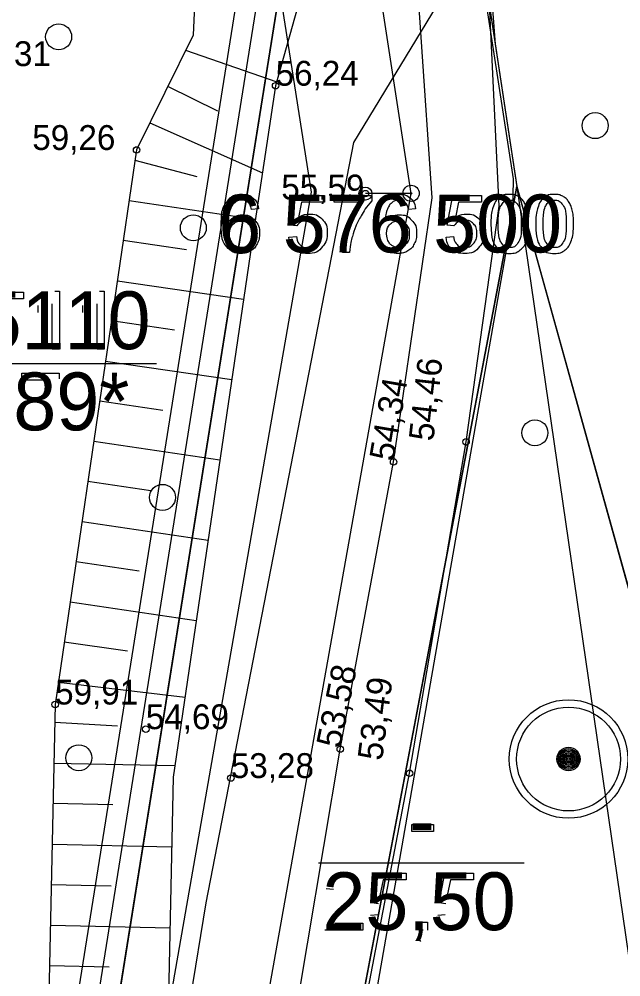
# Model space of a CAD drawing. Extents: x 700746 to 706058, y 6570320 to 6580460.
# Drawn here: x 703333 to 703392.3, y 6576425.7 to 6576520.1 of the extents above; entities that cross this region are included whole.
import ezdxf

# ---------------------------------------------------------------- set-up
doc = ezdxf.new("R2010")
doc.units = 0
for name, color, linetype in [('GEOLPUNKT', 7, 'Continuous'), ('HALJASTUS', 7, 'Continuous'), ('illumineerimisjooned', 7, 'Continuous'), ('Kaitsevöönd', 7, 'Continuous'), ('kataster', 7, 'Continuous'), ('KORGUS-EH2000', 7, 'Continuous'), ('KPOHULIIN', 7, 'Continuous'), ('Plokid', 7, 'Continuous'), ('POST', 7, 'Continuous'), ('RELJEEF', 7, 'Continuous'), ('TEE', 7, 'Continuous'), ('Tmaad_maeeraldised_kehtivad', 7, 'Continuous'), ('VORK', 7, 'Continuous'), ('VTRASS', 7, 'Continuous'), ('VWX2_MV_PLOKK', 7, 'Continuous')]:
    doc.layers.add(name, color=color, linetype=linetype)

msp = doc.modelspace()

# ---------------------------------------------------------------- linework, layer by layer
at = {"layer": 'GEOLPUNKT'}
for p, q in [((703315.605, 6576486.208), (703346.516, 6576486.208)), ((703315.605, 6576486.208), (703346.516, 6576486.208)), ((703362.493, 6576436.973), (703382.803, 6576436.973)), ((703362.493, 6576436.973), (703382.803, 6576436.973))]:
    msp.add_line(p, q, dxfattribs=at)
for points in [[(703330.664, 6576490.217), (703330.008, 6576490.304), (703330.56, 6576493.232), (703333.393, 6576493.232), (703333.393, 6576492.563), (703331.119, 6576492.563), (703330.813, 6576491.033)], [(703336.492, 6576493.328), (703336.942, 6576493.328), (703336.942, 6576487.606)], [(703340.919, 6576493.328), (703341.369, 6576493.328), (703341.369, 6576487.606)], [(703334.844, 6576491.221), (703334.844, 6576491.898)], [(703336.942, 6576487.606), (703336.243, 6576487.606), (703336.243, 6576492.065)], [(703339.271, 6576491.221), (703339.271, 6576491.898)], [(703341.369, 6576487.606), (703340.67, 6576487.606), (703340.67, 6576492.065)], [(703333.252, 6576484.559), (703333.252, 6576485.232), (703336.94, 6576485.232), (703336.94, 6576484.688)], [(703336.041, 6576484.559), (703333.252, 6576484.559)], [(703334.768, 6576479.606), (703334.047, 6576479.606)], [(703371.695, 6576440.035), (703371.695, 6576440.739), (703373.85, 6576440.739), (703373.85, 6576440.035), (703371.695, 6576440.035)], [(703368.419, 6576432.934), (703367.763, 6576433.021), (703368.315, 6576435.949), (703371.147, 6576435.949), (703371.147, 6576435.28), (703368.874, 6576435.28), (703368.567, 6576433.75)], [(703375.057, 6576432.934), (703374.401, 6576433.021), (703374.953, 6576435.949), (703377.786, 6576435.949), (703377.786, 6576435.28), (703375.512, 6576435.28), (703375.206, 6576433.75)], [(703363.97, 6576434.325), (703363.249, 6576434.398)], [(703367.637, 6576431.818), (703368.371, 6576431.879)], [(703374.275, 6576431.818), (703375.01, 6576431.879)], [(703366.885, 6576430.997), (703366.885, 6576430.323), (703363.119, 6576430.323)], [(703364.092, 6576430.997), (703366.885, 6576430.997)], [(703372.442, 6576430.323), (703372.442, 6576431.118), (703373.237, 6576431.118), (703373.237, 6576430.323)], [(703372.838, 6576430.323), (703372.442, 6576430.323)], [(703372.59, 6576429.194), (703372.394, 6576429.494)]]:
    msp.add_lwpolyline(points, dxfattribs=at)
for radius in [5.842, 5.12, 1.152, 1.025, 0.896, 0.768, 0.64, 0.512, 0.384, 0.256, 0.128]:
    msp.add_circle((703387.165, 6576447.198), radius, dxfattribs=at)
at = {"layer": 'HALJASTUS'}
for centre in [(703336.873, 6576518.402), (703389.788, 6576509.648), (703350.156, 6576499.574), (703383.848, 6576479.358), (703347.112, 6576472.994), (703338.861, 6576447.323)]:
    msp.add_circle(centre, 1.28, dxfattribs=at)
at = {"layer": 'illumineerimisjooned'}
msp.add_lwpolyline([(703275.453, 6577071.675), (703358.033, 6576531.935), (703309.575, 6576228.785), (703291.689, 6575965.796), (703292.021, 6575933.773), (703296.797, 6575575.058), (702854.003, 6575511.215), (702839.234, 6575620.766), (702850.34, 6575977.305), (702784.776, 6576064.061), (702784.616, 6576095.834), (702844.434, 6576209.852), (702855.457, 6576267.302), (702846.533, 6576489.405), (702878.886, 6576547.086), (702976.891, 6576643.26), (702915.328, 6577059.558)], dxfattribs=at)
at = {"layer": 'Kaitsevöönd'}
for points in [[(703294.406, 6577068.373), (703355.652, 6576672.76), (703381.701, 6576504.41), (703381.646, 6576500.933), (703378.17, 6576481.285), (703346.053, 6576297.707), (703328.2, 6576197.084), (703364.661, 6576062.158)], [(703344.905, 6576060.574), (703308.075, 6576196.974), (703332.572, 6576335.91), (703361.799, 6576503.073), (703344.229, 6576615.303), (703332.065, 6576694.743), (703304.442, 6576872.638)], [(703341.024, 6576780.184), (703353.272, 6576691.805), (703361.05, 6576648.112), (703361.381, 6576646.788), (703378.428, 6576537.555), (703379.918, 6576517.695), (703382.069, 6576503.627), (703404.081, 6576352.025), (703454.725, 6576005.46)]]:
    msp.add_lwpolyline(points, dxfattribs=at)
at = {"layer": 'kataster'}
msp.add_lwpolyline([(702852.27, 6575508.89), (702837.26, 6575620.73), (702848.38, 6575976.59), (702782.85, 6576063.35), (702782.57, 6576096.37), (702842.53, 6576210.56), (702853.4, 6576267.5), (702844.46, 6576489.93), (702877.29, 6576548.25), (702974.72, 6576643.9), (702913.57, 6577058.07), (702784.04, 6577102.84), (702746.48, 6577248.7), (702719.69, 6577297.36), (702713.81, 6577334.91), (703089.87, 6577211.79), (703231.53, 6577106.55), (703277.36, 6577072.83), (703360.09, 6576531.99), (703311.6, 6576228.52), (703293.62, 6575965.66), (703298.84, 6575573.29)], close=True, dxfattribs=at)
msp.add_lwpolyline([(703361.97, 6576073.22), (703340.19, 6576155.31), (703330.14, 6576199.75), (703322.48, 6576226.18), (703316.39, 6576258.52), (703360.09, 6576531.99), (703277.36, 6577072.83)], dxfattribs=at)
at = {"layer": 'KORGUS-EH2000'}
for centre in [(703358.274, 6576513.585), (703344.563, 6576507.247), (703367.13, 6576502.945), (703377.052, 6576478.468), (703369.91, 6576476.489), (703336.527, 6576452.572), (703345.469, 6576450.14), (703364.654, 6576448.177), (703371.49, 6576445.789), (703353.855, 6576445.323)]:
    msp.add_circle(centre, 0.32, dxfattribs=at)
at = {"layer": 'KPOHULIIN'}
msp.add_lwpolyline([(703335.894, 6576129.687), (703317.608, 6576196.56), (703334.122, 6576290.275), (703354.88, 6576408.938), (703371.634, 6576502.97), (703360.778, 6576573.496), (703348.189, 6576656.261), (703310.089, 6576902.121)], dxfattribs=at)
at = {"layer": 'Plokid'}
msp.add_line((703296.172, 6577067.83), (703382.069, 6576503.627), dxfattribs=at)
for points in [[(703290.643, 6576959.216), (703356.008, 6576531.942), (703307.586, 6576229.012), (703289.688, 6575965.854), (703290.021, 6575933.747), (703291.511, 6575829.64), (703294.324, 6575609.521), (703294.773, 6575576.787), (703154.757, 6575556.6), (703019.056, 6575536.972), (703053.36, 6575698.14), (703145.59, 6575981.92), (703123.04, 6576234.88), (703120.61, 6576749.6), (703011.59, 6576989.47), (702968.34, 6577084.63), (702917.302, 6577059.88)], [(703294.021, 6575933.797), (703311.73, 6576015.887), (703324.97, 6576203.403), (703382.069, 6576503.627), (703406.895, 6576414.255), (703421.79, 6576214.16), (703443.802, 6575689.347), (703467.138, 6575602.458), (703308.254, 6575608.581), (703295.51, 6575829.033)]]:
    msp.add_lwpolyline(points, dxfattribs=at)
at = {"layer": 'POST'}
msp.add_line((703371.634, 6576502.97), (703367.13, 6576502.945), dxfattribs=at)
for centre, radius in [((703367.13, 6576502.945), 0.64), ((703371.634, 6576502.97), 0.8), ((703371.634, 6576502.97), 0.0747)]:
    msp.add_circle(centre, radius, dxfattribs=at)
at = {"layer": 'RELJEEF'}
for p, q in [((703349.395, 6576517.09), (703358.377, 6576513.955)), ((703352.577, 6576511.072), (703347.632, 6576513.499)), ((703345.87, 6576509.909), (703356.966, 6576505.001)), ((703350.533, 6576504.587), (703344.413, 6576506.223)), ((703343.831, 6576502.266), (703356.27, 6576500.437)), ((703349.468, 6576497.394), (703343.249, 6576498.308)), ((703342.668, 6576494.351), (703355.105, 6576492.523)), ((703348.305, 6576489.479), (703342.086, 6576490.393)), ((703341.504, 6576486.436), (703353.942, 6576484.608)), ((703347.141, 6576481.564), (703340.923, 6576482.478)), ((703340.341, 6576478.521), (703352.778, 6576476.693)), ((703345.978, 6576473.649), (703339.759, 6576474.563)), ((703339.178, 6576470.606), (703351.615, 6576468.778)), ((703344.815, 6576465.734), (703338.596, 6576466.648)), ((703338.014, 6576462.691), (703350.452, 6576460.863)), ((703343.651, 6576457.819), (703337.433, 6576458.733)), ((703336.851, 6576454.776), (703349.339, 6576453.291)), ((703342.679, 6576450.451), (703336.489, 6576450.8)), ((703336.402, 6576446.801), (703348.347, 6576446.543)), ((703342.217, 6576442.674), (703336.316, 6576442.802)), ((703336.23, 6576438.803), (703348.031, 6576438.548)), ((703342.044, 6576434.676), (703336.143, 6576434.804)), ((703336.057, 6576430.805), (703347.858, 6576430.55)), ((703341.871, 6576426.678), (703335.97, 6576426.806))]:
    msp.add_line(p, q, dxfattribs=at)
for points in [[(703294.98, 6576976.89), (703298.009, 6576952.035), (703308.39, 6576903.656), (703310.216, 6576881.633), (703320.055, 6576759.492), (703327.515, 6576726.847), (703331.128, 6576688.396), (703329.023, 6576656.137), (703332.851, 6576644.872), (703338.244, 6576624.531), (703339.694, 6576609.708), (703342.979, 6576573.755), (703350.642, 6576557.993), (703360.73, 6576522.365), (703358.274, 6576513.585), (703356.215, 6576500.078), (703348.179, 6576445.403), (703346.58, 6576371.378), (703340.932, 6576356.928), (703336.907, 6576322.739), (703327.685, 6576295.148), (703320.219, 6576257.656), (703313.499, 6576240.829), (703310.185, 6576232.917)], [(703287.76, 6576969.22), (703301.656, 6576878.366), (703308.402, 6576766.661), (703315.863, 6576734.016), (703319.476, 6576695.565), (703324.84, 6576668.617), (703325.059, 6576655.252), (703326.592, 6576631.7), (703333, 6576614.799), (703334.365, 6576592.701), (703343.184, 6576565.162), (703350.626, 6576529.533), (703350.126, 6576518.579), (703344.563, 6576507.247), (703336.527, 6576452.572), (703334.927, 6576378.547), (703329.28, 6576364.097), (703325.255, 6576329.908), (703316.032, 6576302.316), (703308.567, 6576264.825), (703301.847, 6576247.998), (703298.532, 6576240.086)]]:
    msp.add_lwpolyline(points, dxfattribs=at)
at = {"layer": 'TEE'}
for points in [[(703352.188, 6576141.743), (703333.891, 6576240.908), (703343.285, 6576290.998), (703349.944, 6576325.798), (703355.472, 6576356.506), (703364.509, 6576409.388), (703371.49, 6576445.789), (703377.052, 6576478.468), (703380.318, 6576501.696), (703378.705, 6576535.395), (703372.605, 6576579.277), (703366.542, 6576617.948), (703359.597, 6576660.205), (703326.861, 6576887.215), (703316.48, 6576960.36), (703310.761, 6576994.71), (703303.154, 6577040.421), (703296.055, 6577071.096), (703290.159, 6577081.588), (703186.337, 6577164.979)], [(703345.398, 6576137.903), (703327.102, 6576237.068), (703336.562, 6576290.115), (703343.247, 6576326.507), (703348.807, 6576358.127), (703358.182, 6576409.796), (703364.654, 6576448.177), (703369.91, 6576476.489), (703373.714, 6576502.518), (703371.54, 6576534.249), (703365.816, 6576575.437), (703359.752, 6576614.108), (703352.807, 6576656.365), (703320.071, 6576883.375), (703309.691, 6576956.52), (703303.971, 6576990.87), (703296.365, 6577036.581), (703289.266, 6577067.256), (703283.369, 6577077.748), (703179.547, 6577161.139)]]:
    msp.add_lwpolyline(points, dxfattribs=at)
at = {"layer": 'Tmaad_maeeraldised_kehtivad'}
msp.add_lwpolyline([(703277.305, 6577072.795), (703360.057, 6576531.928), (703311.564, 6576228.559), (703293.69, 6575965.739), (703294.021, 6575933.797), (703298.82, 6575573.329), (702852.291, 6575508.948), (702837.23, 6575620.663), (702848.319, 6575976.662), (702782.779, 6576063.386), (702782.613, 6576096.322), (702842.526, 6576210.519), (702853.449, 6576267.453), (702844.512, 6576489.89), (702877.282, 6576548.313), (702974.764, 6576643.974), (702913.527, 6577058.065)], dxfattribs=at)
at = {"layer": 'VORK'}
for points in [[(703360.367, 6576499.759), (703359.711, 6576499.846), (703360.263, 6576502.774), (703363.096, 6576502.774), (703363.096, 6576502.105), (703360.822, 6576502.105), (703360.515, 6576500.575)], [(703364.06, 6576502.101), (703364.06, 6576502.774), (703367.749, 6576502.774), (703367.749, 6576502.229)], [(703375.86, 6576499.759), (703375.204, 6576499.846), (703375.755, 6576502.774), (703378.588, 6576502.774), (703378.588, 6576502.105), (703376.315, 6576502.105), (703376.008, 6576500.575)], [(703366.849, 6576502.101), (703364.06, 6576502.101)], [(703356.583, 6576501.449), (703355.888, 6576501.393)], [(703372.076, 6576501.449), (703371.381, 6576501.393)], [(703359.585, 6576498.643), (703360.319, 6576498.703)], [(703375.078, 6576498.643), (703375.812, 6576498.703)], [(703365.576, 6576497.148), (703364.855, 6576497.148)]]:
    msp.add_lwpolyline(points, dxfattribs=at)
for points in [[(703355.888, 6576501.393), (703355.794, 6576501.807), (703355.623, 6576501.995), (703355.338, 6576502.296), (703354.921, 6576502.296), (703354.586, 6576502.296), (703354.33, 6576502.11), (703354.001, 6576501.868), (703353.81, 6576501.405), (703353.619, 6576500.942), (703353.611, 6576500.087), (703353.865, 6576500.472), (703354.23, 6576500.659), (703354.596, 6576500.845), (703354.997, 6576500.845), (703355.698, 6576500.845), (703356.191, 6576500.33), (703356.683, 6576499.815), (703356.683, 6576498.999), (703356.683, 6576498.463), (703356.452, 6576498.003), (703356.22, 6576497.542), (703355.815, 6576497.297), (703355.411, 6576497.052), (703354.897, 6576497.052), (703354.021, 6576497.052), (703353.469, 6576497.696), (703352.916, 6576498.339), (703352.916, 6576499.815), (703352.916, 6576501.467), (703353.528, 6576502.217), (703354.061, 6576502.87), (703354.964, 6576502.87), (703355.637, 6576502.87), (703356.067, 6576502.492), (703356.497, 6576502.115), (703356.583, 6576501.449)], [(703371.381, 6576501.393), (703371.287, 6576501.807), (703371.115, 6576501.995), (703370.831, 6576502.296), (703370.414, 6576502.296), (703370.079, 6576502.296), (703369.823, 6576502.11), (703369.494, 6576501.868), (703369.303, 6576501.405), (703369.112, 6576500.942), (703369.104, 6576500.087), (703369.357, 6576500.472), (703369.723, 6576500.659), (703370.089, 6576500.845), (703370.49, 6576500.845), (703371.191, 6576500.845), (703371.683, 6576500.33), (703372.176, 6576499.815), (703372.176, 6576498.999), (703372.176, 6576498.463), (703371.944, 6576498.003), (703371.713, 6576497.542), (703371.308, 6576497.297), (703370.903, 6576497.052), (703370.39, 6576497.052), (703369.514, 6576497.052), (703368.961, 6576497.696), (703368.409, 6576498.339), (703368.409, 6576499.815), (703368.409, 6576501.467), (703369.02, 6576502.217), (703369.553, 6576502.87), (703370.456, 6576502.87), (703371.13, 6576502.87), (703371.56, 6576502.492), (703371.99, 6576502.115), (703372.076, 6576501.449)], [(703379.505, 6576499.959), (703379.505, 6576500.969), (703379.713, 6576501.587), (703379.921, 6576502.204), (703380.33, 6576502.537), (703380.74, 6576502.87), (703381.362, 6576502.87), (703381.821, 6576502.87), (703382.167, 6576502.685), (703382.514, 6576502.501), (703382.739, 6576502.153), (703382.963, 6576501.805), (703383.091, 6576501.306), (703383.219, 6576500.806), (703383.219, 6576499.959), (703383.219, 6576498.957), (703383.013, 6576498.34), (703382.807, 6576497.723), (703382.398, 6576497.387), (703381.988, 6576497.052), (703381.362, 6576497.052), (703380.538, 6576497.052), (703380.068, 6576497.641), (703379.505, 6576498.354), (703379.505, 6576499.959)], [(703383.932, 6576499.959), (703383.932, 6576500.969), (703384.14, 6576501.587), (703384.348, 6576502.204), (703384.758, 6576502.537), (703385.167, 6576502.87), (703385.789, 6576502.87), (703386.248, 6576502.87), (703386.595, 6576502.685), (703386.941, 6576502.501), (703387.166, 6576502.153), (703387.39, 6576501.805), (703387.518, 6576501.306), (703387.646, 6576500.806), (703387.646, 6576499.959), (703387.646, 6576498.957), (703387.44, 6576498.34), (703387.235, 6576497.723), (703386.825, 6576497.387), (703386.415, 6576497.052), (703385.789, 6576497.052), (703384.965, 6576497.052), (703384.495, 6576497.641), (703383.932, 6576498.354), (703383.932, 6576499.959)], [(703364.855, 6576497.148), (703364.867, 6576497.821), (703365.119, 6576498.773), (703365.372, 6576499.725), (703365.844, 6576500.61), (703366.317, 6576501.494), (703366.849, 6576502.101)], [(703367.749, 6576502.229), (703367.205, 6576501.65), (703366.67, 6576500.69), (703366.136, 6576499.729), (703365.844, 6576498.715), (703365.635, 6576497.999), (703365.576, 6576497.148)], [(703380.226, 6576499.959), (703380.226, 6576498.553), (703380.554, 6576498.089), (703380.881, 6576497.626), (703381.362, 6576497.626), (703381.843, 6576497.626), (703382.17, 6576498.091), (703382.498, 6576498.557), (703382.498, 6576499.959), (703382.498, 6576501.366), (703382.171, 6576501.829), (703381.844, 6576502.292), (703381.354, 6576502.292), (703380.873, 6576502.292), (703380.585, 6576501.884), (703380.226, 6576501.363), (703380.226, 6576499.959)], [(703384.653, 6576499.959), (703384.653, 6576498.553), (703384.981, 6576498.089), (703385.308, 6576497.626), (703385.789, 6576497.626), (703386.27, 6576497.626), (703386.598, 6576498.091), (703386.925, 6576498.557), (703386.925, 6576499.959), (703386.925, 6576501.366), (703386.598, 6576501.829), (703386.271, 6576502.292), (703385.781, 6576502.292), (703385.301, 6576502.292), (703385.013, 6576501.884), (703384.653, 6576501.363), (703384.653, 6576499.959)], [(703360.515, 6576500.575), (703361.028, 6576500.932), (703361.592, 6576500.932), (703362.339, 6576500.932), (703362.852, 6576500.415), (703363.365, 6576499.897), (703363.365, 6576499.084), (703363.365, 6576498.309), (703362.914, 6576497.745), (703362.366, 6576497.052), (703361.417, 6576497.052), (703360.639, 6576497.052), (703360.147, 6576497.488), (703359.655, 6576497.923), (703359.585, 6576498.643)], [(703376.008, 6576500.575), (703376.521, 6576500.932), (703377.085, 6576500.932), (703377.831, 6576500.932), (703378.344, 6576500.415), (703378.857, 6576499.897), (703378.857, 6576499.084), (703378.857, 6576498.309), (703378.406, 6576497.745), (703377.858, 6576497.052), (703376.909, 6576497.052), (703376.132, 6576497.052), (703375.64, 6576497.488), (703375.148, 6576497.923), (703375.078, 6576498.643)], [(703353.72, 6576498.995), (703353.72, 6576498.633), (703353.874, 6576498.303), (703354.027, 6576497.972), (703354.302, 6576497.799), (703354.577, 6576497.626), (703354.882, 6576497.626), (703355.327, 6576497.626), (703355.644, 6576497.984), (703355.962, 6576498.342), (703355.962, 6576498.956), (703355.962, 6576499.548), (703355.648, 6576499.888), (703355.335, 6576500.228), (703354.855, 6576500.228), (703354.381, 6576500.228), (703354.05, 6576499.888), (703353.72, 6576499.548), (703353.72, 6576498.995)], [(703360.319, 6576498.703), (703360.401, 6576498.167), (703360.698, 6576497.896), (703360.994, 6576497.626), (703361.416, 6576497.626), (703361.925, 6576497.626), (703362.274, 6576498.008), (703362.622, 6576498.39), (703362.622, 6576499.021), (703362.622, 6576499.621), (703362.287, 6576499.968), (703361.953, 6576500.315), (703361.405, 6576500.315), (703361.065, 6576500.315), (703360.794, 6576500.16), (703360.523, 6576500.006), (703360.367, 6576499.759)], [(703369.213, 6576498.995), (703369.213, 6576498.633), (703369.366, 6576498.303), (703369.52, 6576497.972), (703369.794, 6576497.799), (703370.069, 6576497.626), (703370.374, 6576497.626), (703370.819, 6576497.626), (703371.137, 6576497.984), (703371.454, 6576498.342), (703371.454, 6576498.956), (703371.454, 6576499.548), (703371.141, 6576499.888), (703370.827, 6576500.228), (703370.347, 6576500.228), (703369.873, 6576500.228), (703369.543, 6576499.888), (703369.213, 6576499.548), (703369.213, 6576498.995)], [(703375.812, 6576498.703), (703375.894, 6576498.167), (703376.19, 6576497.896), (703376.487, 6576497.626), (703376.909, 6576497.626), (703377.418, 6576497.626), (703377.766, 6576498.008), (703378.115, 6576498.39), (703378.115, 6576499.021), (703378.115, 6576499.621), (703377.78, 6576499.968), (703377.445, 6576500.315), (703376.898, 6576500.315), (703376.557, 6576500.315), (703376.286, 6576500.16), (703376.015, 6576500.006), (703375.86, 6576499.759)]]:
    msp.add_open_spline(points, degree=3, dxfattribs=at)
at = {"layer": 'VTRASS'}
msp.add_lwpolyline([(703383.922, 6576537.608), (703365.965, 6576507.972), (703351.388, 6576433.023), (703345.209, 6576395.162), (703316.399, 6576213.76)], dxfattribs=at)
at = {"layer": 'VWX2_MV_PLOKK'}
for points in [[(703044.07, 6577449.05), (703125.37, 6577441.7), (703167.08, 6577172.26), (703170.22, 6577152.1), (703231.53, 6577106.55), (703277.36, 6577072.83), (703360.09, 6576531.99), (703311.6, 6576228.52), (703293.62, 6575965.66), (703294.04, 6575933.77), (703295.43, 6575829.7), (703298.36, 6575609.6), (703298.84, 6575573.29), (703155.29, 6575552.59), (703145.59, 6575981.92), (703123.04, 6576234.88), (703120.61, 6576749.6), (703011.59, 6576989.47), (703015.74, 6577110.88), (702996.73, 6577210.32)], [(703170.54, 6577151.86), (703296.17, 6577067.83), (703382.07, 6576503.63), (703324.97, 6576203.4), (703311.73, 6576015.89), (703294.04, 6575933.77), (703293.62, 6575965.66), (703311.6, 6576228.52), (703360.09, 6576531.99), (703277.36, 6577072.83), (703231.53, 6577106.55)], [(703443.86, 6575689.39), (703467.13, 6575602.53), (703308.24, 6575608.65), (703295.44, 6575828.99), (703294.04, 6575933.77), (703311.73, 6576015.89), (703324.97, 6576203.33), (703382.07, 6576503.63), (703406.94, 6576414.24), (703421.77, 6576214.18)]]:
    msp.add_lwpolyline(points, close=True, dxfattribs=at)
msp.add_lwpolyline([(703187.67, 6576999.67), (703190.39, 6576656.32), (703340.88, 6576657.54), (703360.09, 6576531.99), (703311.6, 6576228.52), (703293.62, 6575965.66), (703294.04, 6575933.77), (703295.43, 6575829.7), (703298.36, 6575609.6), (703298.84, 6575573.29), (703155.29, 6575552.59), (703018.17, 6575532.81), (703053.36, 6575698.14), (703145.59, 6575981.92), (703123.04, 6576234.88), (703120.61, 6576749.6), (703011.59, 6576989.47)], dxfattribs=at)
msp.add_lwpolyline([(703187.67, 6576999.67), (703190.39, 6576656.32), (703340.88, 6576657.54), (703360.09, 6576531.99), (703311.6, 6576228.52), (703293.62, 6575965.66), (703294.04, 6575933.77), (703295.43, 6575829.7), (703298.36, 6575609.6), (703298.84, 6575573.29), (703155.29, 6575552.59), (703018.17, 6575532.81), (703053.36, 6575698.14), (703145.59, 6575981.92), (703123.04, 6576234.88), (703120.61, 6576749.6), (703011.59, 6576989.47)], dxfattribs=at)

# ---------------------------------------------------------------- texts
at = {"layer": 'GEOLPUNKT'}
for s, p in [('PA-5110', (703316.275, 6576487.606)), ('57,89*', (703321.808, 6576479.606)), ('-', (703371.447, 6576438.323)), ('25,50', (703362.88, 6576430.323))]:
    msp.add_text(s, height=5.7, dxfattribs=at).set_placement(p)
at = {"layer": 'KORGUS-EH2000'}
for s, p in [('58,31 ', (703327.907, 6576515.518)), ('56,24 ', (703358.274, 6576513.585)), ('59,26 ', (703334.272, 6576507.247)), ('55,59 ', (703358.833, 6576502.364)), ('59,91 ', (703336.527, 6576452.572)), ('54,69 ', (703345.469, 6576450.14)), ('53,28 ', (703353.855, 6576445.323))]:
    msp.add_text(s, height=2.45, dxfattribs=at).set_placement(p)
for s, rotation, p in [('54,46 ', 83.53425, (703373.825, 6576478.468)), ('54,34 ', 80.31192, (703369.91, 6576476.489)), ('53,58 ', 78.40974, (703364.654, 6576448.177)), ('53,49 ', 82.64694, (703368.773, 6576446.97))]:
    msp.add_text(s, height=2.45, rotation=rotation, dxfattribs=at).set_placement(p)
at = {"layer": 'VORK'}
msp.add_text('6 576 500', height=5.7, dxfattribs=at).set_placement((703352.617, 6576497.148))

doc.saveas('drawing.dxf')
